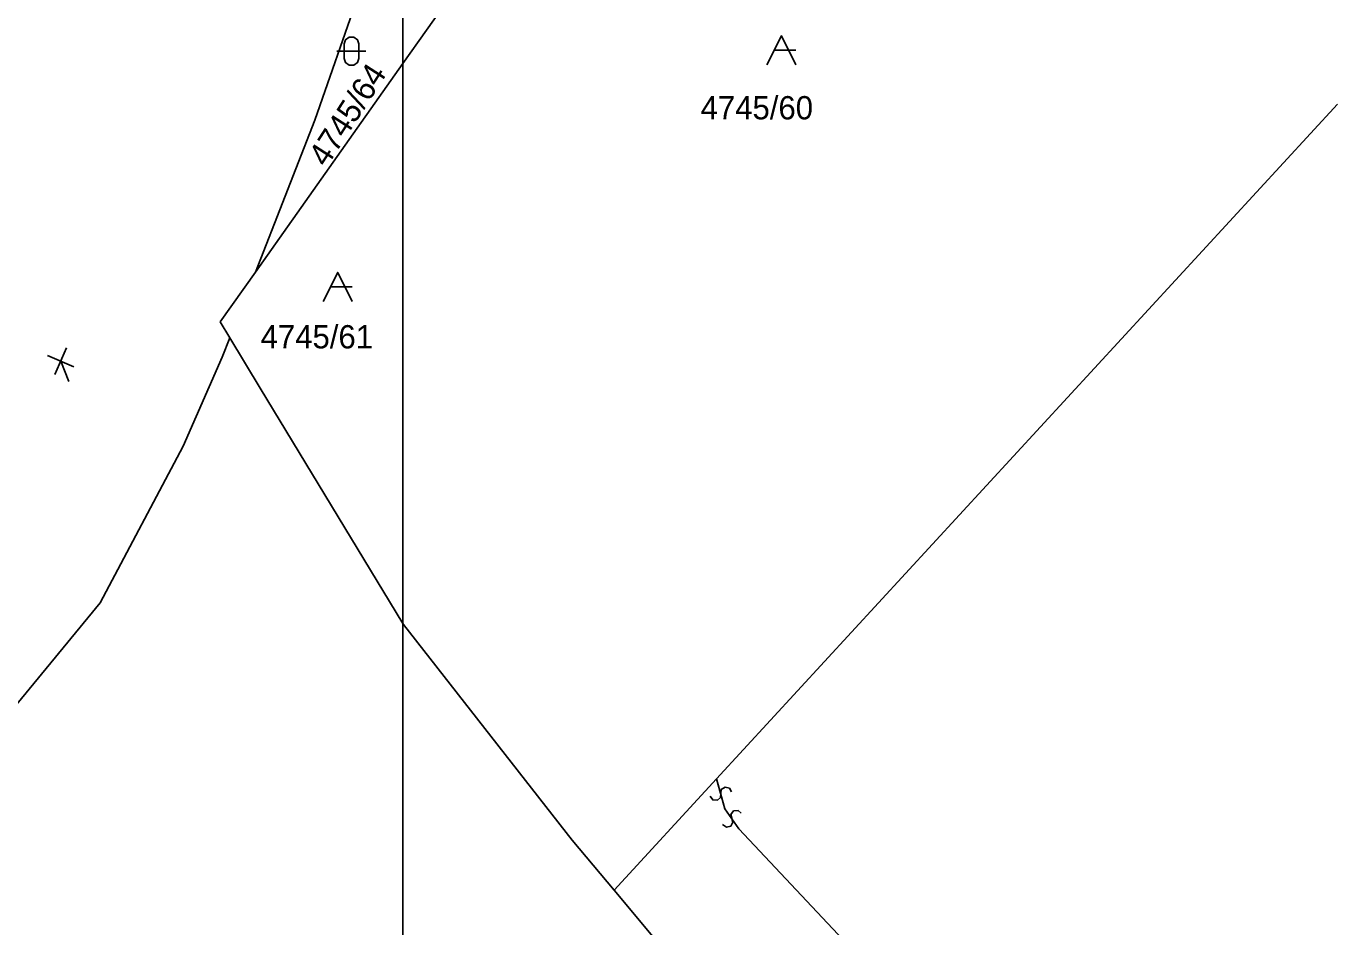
# Model space of a CAD drawing. Extents: x -266179 to -264727, y -1243225 to -1241702.
# Drawn here: x -265650.9 to -265561, y -1241875 to -1241813.1 of the extents above; entities that cross this region are included whole.
import ezdxf

# ---------------------------------------------------------------- set-up
doc = ezdxf.new("R2010")
doc.units = 0
for name, color, linetype in [('Vrstva 1', 7, 'Continuous'), ('Vrstva 2', 7, 'Continuous'), ('Vrstva 21', 7, 'Continuous')]:
    doc.layers.add(name, color=color, linetype=linetype)

msp = doc.modelspace()

# ---------------------------------------------------------------- linework, layer by layer
at = {"layer": 'Vrstva 1'}
for p, q in [((-265600.68, -1241781.24), (-265625, -1241815.63)), ((-265625, -1241796.03), (-265625, -1241815.63)), ((-265631.05, -1241819.53), (-265627.37, -1241808.91)), ((-265597.97, -1241814.72), (-265599.47, -1241814.72)), ((-265625, -1241815.63), (-265635.14, -1241829.97)), ((-265625, -1241815.63), (-265625, -1241854.15)), ((-265603.42, -1241864.83), (-265560.73, -1241818.42)), ((-265635.14, -1241829.97), (-265631.05, -1241819.53)), ((-265635.14, -1241829.97), (-265637.57, -1241833.4)), ((-265628.48, -1241830.99), (-265629.98, -1241830.99)), ((-265637.57, -1241833.4), (-265636.91, -1241834.49)), ((-265636.91, -1241834.49), (-265637.43, -1241835.82)), ((-265634.81, -1241837.95), (-265636.91, -1241834.49)), ((-265637.43, -1241835.82), (-265640.12, -1241841.95)), ((-265625, -1241854.15), (-265634.81, -1241837.95)), ((-265640.12, -1241841.95), (-265645.83, -1241852.73)), ((-265645.83, -1241852.73), (-265653.31, -1241861.82)), ((-265624.96, -1241854.22), (-265625, -1241854.15)), ((-265625, -1241854.15), (-265625, -1241893.87)), ((-265613.35, -1241869.03), (-265624.96, -1241854.22)), ((-265610.46, -1241872.48), (-265603.42, -1241864.83)), ((-265610.46, -1241872.48), (-265613.35, -1241869.03)), ((-265593.92, -1241892.24), (-265610.46, -1241872.48))]:
    msp.add_line(p, q, dxfattribs=at)
msp.add_lwpolyline([(-265629.04, -1241814.28), (-265628.94, -1241813.99), (-265628.69, -1241813.81), (-265628.38, -1241813.81), (-265628.13, -1241813.99), (-265628.03, -1241814.28), (-265628.03, -1241815.28), (-265628.13, -1241815.57), (-265628.38, -1241815.75), (-265628.69, -1241815.75), (-265628.94, -1241815.57), (-265629.04, -1241815.28)], close=True, dxfattribs=at)
for points in [[(-265599.97, -1241815.72), (-265598.97, -1241813.72), (-265597.97, -1241815.72)], [(-265629.54, -1241814.78), (-265628.27, -1241814.78), (-265627.54, -1241814.78)], [(-265630.48, -1241831.99), (-265629.48, -1241829.99), (-265628.48, -1241831.99)]]:
    msp.add_lwpolyline(points, dxfattribs=at)
at = {"layer": 'Vrstva 2'}
for p, q in [((-265602.86, -1241866.88), (-265603.42, -1241864.83)), ((-265601.89, -1241868.26), (-265602.86, -1241866.88)), ((-265532.01, -1241942.57), (-265601.89, -1241868.26))]:
    msp.add_line(p, q, dxfattribs=at)
for points in [[(-265603.877, -1241866.004), (-265603.689, -1241866.274), (-265603.371, -1241866.301), (-265603.166, -1241866.101), (-265603.105, -1241865.566), (-265602.842, -1241865.39), (-265602.539, -1241865.474), (-265602.403, -1241865.706)], [(-265603.018, -1241867.96), (-265602.749, -1241868.151), (-265602.441, -1241868.068), (-265602.316, -1241867.81), (-265602.44, -1241867.286), (-265602.252, -1241867.032), (-265601.939, -1241867.007), (-265601.732, -1241867.18)]]:
    msp.add_lwpolyline(points, dxfattribs=at)
at = {"layer": 'Vrstva 21'}
for p, q in [((-265648.136, -1241835.192), (-265648.926, -1241837.007)), ((-265649.439, -1241835.705), (-265647.623, -1241836.495)), ((-265648.531, -1241836.1), (-265647.982, -1241837.495))]:
    msp.add_line(p, q, dxfattribs=at)

# ---------------------------------------------------------------- texts
at = {"layer": 'Vrstva 1'}
msp.add_text('4745/64', height=1.6, rotation=57.23848, dxfattribs=at).set_placement((-265630.253, -1241822.826))
for s, p in [('4745/60', (-265604.525, -1241819.47)), ('4745/61', (-265634.786, -1241835.22))]:
    msp.add_text(s, height=1.6, dxfattribs=at).set_placement(p)

doc.saveas('drawing.dxf')
